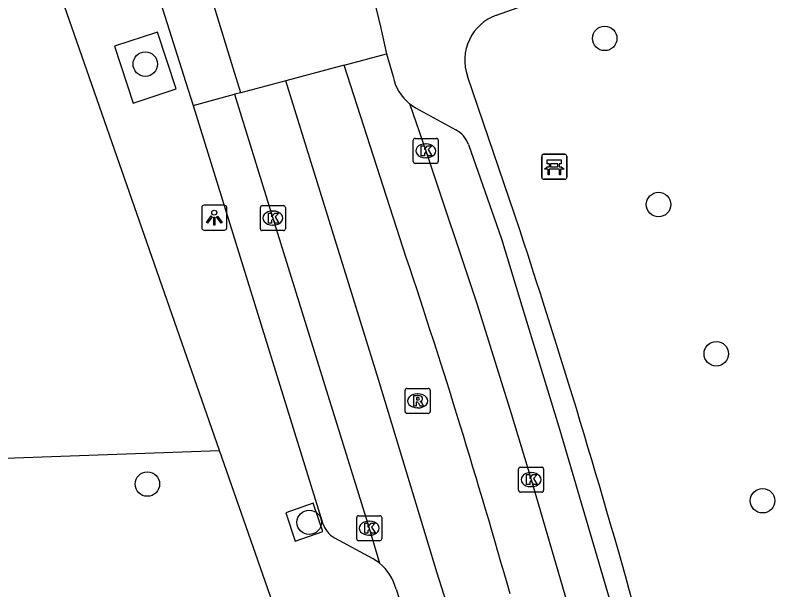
# Model space of a CAD drawing. Extents: x 161084 to 161928, y 385355 to 386522.
# Drawn here: x 161632.1 to 161662.46, y 385605.07 to 385628.02 of the extents above; entities that cross this region are included whole.
import ezdxf

# ---------------------------------------------------------------- set-up
doc = ezdxf.new("R2010")
doc.units = 0
for name, color, linetype in [('IMGEO_Bank', 7, 'Continuous'), ('IMGEO_Boom', 7, 'Continuous'), ('IMGEO_Fietspad_gesloten', 7, 'Continuous'), ('IMGEO_Groenvoorziening', 7, 'Continuous'), ('IMGEO_Kolk', 7, 'Continuous'), ('IMGEO_Lichtpunt', 7, 'Continuous'), ('IMGEO_Rijbaan_lokaal_gesloten', 7, 'Continuous'), ('IMGEO_Rijbaan_lokaal_open', 7, 'Continuous'), ('IMGEO_Rioolput', 7, 'Continuous'), ('IMGEO_Voetpad_open', 7, 'Continuous')]:
    doc.layers.add(name, color=color, linetype=linetype)

msp = doc.modelspace()

# ---------------------------------------------------------------- linework, layer by layer
at = {"layer": 'IMGEO_Bank'}
for p, q in [((161653.145, 385621.537), (161653.145, 385622.378)), ((161653.145, 385622.378), (161653.145, 385621.537)), ((161653.22, 385622.462), (161654.061, 385622.462)), ((161654.061, 385622.462), (161653.22, 385622.462)), ((161654.145, 385622.387), (161654.145, 385621.546)), ((161654.145, 385621.546), (161654.145, 385622.387)), ((161653.454, 385621.968), (161653.454, 385622.074)), ((161653.498, 385622.074), (161653.498, 385621.968)), ((161653.786, 385622.08), (161653.504, 385622.08)), ((161653.792, 385621.968), (161653.792, 385622.074)), ((161653.836, 385622.074), (161653.836, 385621.968)), ((161653.842, 385621.86), (161653.449, 385621.86)), ((161653.504, 385621.962), (161653.786, 385621.962)), ((161654.07, 385621.462), (161653.229, 385621.462)), ((161653.229, 385621.462), (161654.07, 385621.462))]:
    msp.add_line(p, q, dxfattribs=at)
for points in [[(161653.448, 385622.08), (161653.362, 385622.08), (161653.362, 385622.241), (161653.925, 385622.241), (161653.925, 385622.08), (161653.842, 385622.08)], [(161653.392, 385621.86), (161653.25, 385621.86), (161653.362, 385621.962), (161653.448, 385621.962)], [(161653.442, 385621.853), (161653.442, 385621.646), (161653.399, 385621.646), (161653.399, 385621.853)], [(161653.842, 385621.962), (161653.925, 385621.962), (161654.037, 385621.86), (161653.898, 385621.86)], [(161653.892, 385621.853), (161653.892, 385621.646), (161653.848, 385621.646), (161653.848, 385621.853)]]:
    msp.add_lwpolyline(points, dxfattribs=at)
for centre, radius, start, end in [((161653.223, 385622.384), 0.0779, 92.4484, 184.2845), ((161653.223, 385622.384), 0.0779, 92.4484, 184.2845), ((161654.067, 385622.384), 0.0779, 2.4484, 94.2845), ((161654.067, 385622.384), 0.0779, 2.4484, 94.2845), ((161653.447, 385622.073), 0.00671, 2.8957, 87.1043), ((161653.504, 385622.073), 0.00671, 92.8957, 177.1043), ((161653.786, 385622.073), 0.00671, 2.8957, 87.1043), ((161653.843, 385622.073), 0.00671, 92.8957, 177.1043), ((161653.392, 385621.853), 0.00671, 2.8957, 87.1043), ((161653.449, 385621.853), 0.00671, 92.8957, 177.1043), ((161653.447, 385621.969), 0.00671, 272.8957, 357.1043), ((161653.504, 385621.969), 0.00671, 182.8957, 267.1043), ((161653.786, 385621.969), 0.00671, 272.8957, 357.1043), ((161653.843, 385621.969), 0.00671, 182.8957, 267.1043), ((161653.841, 385621.853), 0.00671, 2.8957, 87.1043), ((161653.898, 385621.853), 0.00671, 92.8957, 177.1043), ((161653.223, 385621.54), 0.0779, 182.4484, 274.2845), ((161653.223, 385621.54), 0.0779, 182.4484, 274.2845), ((161654.067, 385621.54), 0.0779, 272.4484, 4.2845), ((161654.067, 385621.54), 0.0779, 272.4484, 4.2845)]:
    msp.add_arc(centre, radius, start, end, dxfattribs=at)
at = {"layer": 'IMGEO_Boom'}
for centre in [(161655.66, 385627.088), (161637.299, 385626.062), (161657.811, 385620.454), (161660.118, 385614.493), (161637.383, 385609.289), (161661.969, 385608.623), (161643.85, 385607.761)]:
    msp.add_circle(centre, 0.489, dxfattribs=at)
at = {"layer": 'IMGEO_Fietspad_gesloten'}
for points in [[(161646.936, 385626.474), (161647.2, 385625.571)], [(161641.114, 385624.909), (161640.865, 385624.86)], [(161640.865, 385624.86), (161642.399, 385619.913), (161646.251, 385607.525), (161646.657, 385606.131)], [(161647.863, 385624.482), (161648.509, 385622.597), (161650.566, 385616.464), (161651.921, 385612.101), (161652.719, 385609.466), (161654.529, 385603.265), (161656.686, 385595.453)], [(161647.324, 385605.092), (161647.552, 385604.381)]]:
    msp.add_lwpolyline(points, dxfattribs=at)
for centre, radius, start, end in [((161649.042, 385625.946), 1.88, 191.5104, 231.157), ((161645.433, 385604.611), 1.951, 14.2565, 51.1414)]:
    msp.add_arc(centre, radius, start, end, dxfattribs=at)
at = {"layer": 'IMGEO_Groenvoorziening'}
msp.add_lwpolyline([(161586.444, 385640.566), (161587.247, 385624.868), (161596.421, 385625.312), (161597.017, 385609.084), (161640.268, 385610.631)], dxfattribs=at)
at = {"layer": 'IMGEO_Kolk'}
for p, q in [((161648.008, 385622.171), (161648.008, 385623.023)), ((161648.083, 385623.097), (161648.935, 385623.097)), ((161649.009, 385623.023), (161649.009, 385622.171)), ((161648.496, 385622.877), (161648.521, 385622.877)), ((161648.519, 385622.317), (161648.494, 385622.317)), ((161648.935, 385622.097), (161648.083, 385622.097)), ((161641.898, 385619.487), (161641.898, 385620.339)), ((161641.973, 385620.413), (161642.825, 385620.413)), ((161642.386, 385620.193), (161642.411, 385620.193)), ((161642.899, 385620.339), (161642.899, 385619.487)), ((161642.409, 385619.633), (161642.384, 385619.633)), ((161642.825, 385619.413), (161641.973, 385619.413)), ((161652.218, 385609.04), (161652.218, 385609.892)), ((161652.293, 385609.966), (161653.145, 385609.966)), ((161653.219, 385609.892), (161653.219, 385609.04)), ((161652.706, 385609.746), (161652.731, 385609.746)), ((161653.145, 385608.966), (161652.293, 385608.966)), ((161652.729, 385609.186), (161652.704, 385609.186)), ((161645.75, 385607.099), (161645.75, 385607.951)), ((161645.825, 385608.025), (161646.677, 385608.025)), ((161646.238, 385607.805), (161646.263, 385607.805)), ((161646.751, 385607.951), (161646.751, 385607.099)), ((161646.261, 385607.245), (161646.236, 385607.245)), ((161646.677, 385607.025), (161645.825, 385607.025))]:
    msp.add_line(p, q, dxfattribs=at)
for points in [[(161648.008, 385622.171), (161648.008, 385623.023)], [(161648.083, 385623.097), (161648.935, 385623.097)], [(161649.009, 385623.023), (161649.009, 385622.171)], [(161648.329, 385622.797), (161648.452, 385622.797), (161648.452, 385622.646), (161648.582, 385622.797), (161648.746, 385622.797), (161648.6, 385622.646), (161648.753, 385622.397), (161648.601, 385622.397), (161648.516, 385622.561), (161648.452, 385622.494), (161648.452, 385622.397), (161648.329, 385622.397), (161648.329, 385622.797)], [(161648.935, 385622.097), (161648.083, 385622.097)], [(161641.898, 385619.487), (161641.898, 385620.339)], [(161641.973, 385620.413), (161642.825, 385620.413)], [(161642.899, 385620.339), (161642.899, 385619.487)], [(161642.219, 385620.113), (161642.342, 385620.113), (161642.342, 385619.962), (161642.472, 385620.113), (161642.636, 385620.113), (161642.49, 385619.962), (161642.643, 385619.713), (161642.491, 385619.713), (161642.406, 385619.877), (161642.342, 385619.81), (161642.342, 385619.713), (161642.219, 385619.713), (161642.219, 385620.113)], [(161642.825, 385619.413), (161641.973, 385619.413)], [(161652.218, 385609.04), (161652.218, 385609.892)], [(161652.293, 385609.966), (161653.145, 385609.966)], [(161653.219, 385609.892), (161653.219, 385609.04)], [(161652.539, 385609.666), (161652.662, 385609.666), (161652.662, 385609.515), (161652.792, 385609.666), (161652.956, 385609.666), (161652.81, 385609.515), (161652.963, 385609.266), (161652.811, 385609.266), (161652.726, 385609.43), (161652.662, 385609.363), (161652.662, 385609.266), (161652.539, 385609.266), (161652.539, 385609.666)], [(161653.145, 385608.966), (161652.293, 385608.966)], [(161645.75, 385607.099), (161645.75, 385607.951)], [(161645.825, 385608.025), (161646.677, 385608.025)], [(161646.751, 385607.951), (161646.751, 385607.099)], [(161646.071, 385607.725), (161646.194, 385607.725), (161646.194, 385607.574), (161646.324, 385607.725), (161646.488, 385607.725), (161646.342, 385607.574), (161646.495, 385607.325), (161646.343, 385607.325), (161646.258, 385607.489), (161646.194, 385607.422), (161646.194, 385607.325), (161646.071, 385607.325), (161646.071, 385607.725)], [(161646.677, 385607.025), (161645.825, 385607.025)]]:
    msp.add_lwpolyline(points, dxfattribs=at)
for centre, start, end in [((161648.085, 385623.021), 91.552, 178.448), ((161648.085, 385623.021), 91.552, 178.448), ((161648.933, 385623.021), 1.552, 88.448), ((161648.933, 385623.021), 1.552, 88.448), ((161648.085, 385622.173), 181.552, 268.448), ((161648.085, 385622.173), 181.552, 268.448), ((161648.933, 385622.173), 271.552, 358.448), ((161648.933, 385622.173), 271.552, 358.448), ((161641.975, 385620.337), 91.552, 178.448), ((161641.975, 385620.337), 91.552, 178.448), ((161642.823, 385620.337), 1.552, 88.448), ((161642.823, 385620.337), 1.552, 88.448), ((161641.975, 385619.489), 181.552, 268.448), ((161641.975, 385619.489), 181.552, 268.448), ((161642.823, 385619.489), 271.552, 358.448), ((161642.823, 385619.489), 271.552, 358.448), ((161652.295, 385609.89), 91.552, 178.448), ((161652.295, 385609.89), 91.552, 178.448), ((161653.143, 385609.89), 1.552, 88.448), ((161653.143, 385609.89), 1.552, 88.448), ((161652.295, 385609.042), 181.552, 268.448), ((161652.295, 385609.042), 181.552, 268.448), ((161653.143, 385609.042), 271.552, 358.448), ((161653.143, 385609.042), 271.552, 358.448), ((161645.827, 385607.949), 91.552, 178.448), ((161645.827, 385607.949), 91.552, 178.448), ((161646.675, 385607.949), 1.552, 88.448), ((161646.675, 385607.949), 1.552, 88.448), ((161645.827, 385607.101), 181.552, 268.448), ((161645.827, 385607.101), 181.552, 268.448), ((161646.675, 385607.101), 271.552, 358.448), ((161646.675, 385607.101), 271.552, 358.448)]:
    msp.add_arc(centre, 0.0765, start, end, dxfattribs=at)
for centre, major_axis, ratio, start_param, end_param in [((161648.495, 385622.597), (-0.387, 0.002), 0.722429, 4.712389, 7.853982), ((161648.52, 385622.597), (-0.39, 0.002), 0.717154, 1.570796, 4.712389), ((161642.385, 385619.913), (-0.387, 0.002), 0.722429, 4.712389, 7.853982), ((161642.41, 385619.913), (-0.39, 0.002), 0.717154, 1.570796, 4.712389), ((161652.705, 385609.466), (-0.387, 0.002), 0.722429, 4.712389, 7.853982), ((161652.73, 385609.466), (-0.39, 0.002), 0.717154, 1.570796, 4.712389), ((161646.237, 385607.525), (-0.387, 0.002), 0.722429, 4.712389, 7.853982), ((161646.262, 385607.525), (-0.39, 0.002), 0.717154, 1.570796, 4.712389)]:
    msp.add_ellipse(centre, major_axis=major_axis, ratio=ratio, start_param=start_param, end_param=end_param, dxfattribs=at)
at = {"layer": 'IMGEO_Lichtpunt'}
for p, q in [((161639.557, 385620.332), (161639.557, 385619.525)), ((161639.557, 385620.332), (161639.557, 385619.525)), ((161640.459, 385620.427), (161639.651, 385620.427)), ((161640.459, 385620.427), (161639.651, 385620.427)), ((161640.553, 385619.525), (161640.553, 385620.332)), ((161640.553, 385619.525), (161640.553, 385620.332)), ((161639.651, 385619.431), (161640.459, 385619.431)), ((161639.651, 385619.431), (161640.459, 385619.431))]:
    msp.add_line(p, q, dxfattribs=at)
for points in [[(161639.931, 385619.996), (161639.97, 385619.968), (161639.782, 385619.706), (161639.744, 385619.733), (161639.931, 385619.996)], [(161640.033, 385619.948), (161640.08, 385619.948), (161640.08, 385619.626), (161640.033, 385619.626), (161640.033, 385619.948)], [(161640.143, 385619.968), (161640.181, 385619.995), (161640.368, 385619.733), (161640.329, 385619.705), (161640.143, 385619.968)]]:
    msp.add_lwpolyline(points, dxfattribs=at)
msp.add_circle((161640.056, 385620.13), 0.0994, dxfattribs=at)
for centre, start, end in [((161639.651, 385620.332), 90, 180), ((161639.651, 385620.332), 90, 180), ((161640.459, 385620.332), 0, 90), ((161640.459, 385620.332), 0, 90), ((161639.651, 385619.525), 180, 270), ((161639.651, 385619.525), 180, 270), ((161640.459, 385619.525), 270, 0), ((161640.459, 385619.525), 270, 360)]:
    msp.add_arc(centre, 0.0946, start, end, dxfattribs=at)
at = {"layer": 'IMGEO_Rijbaan_lokaal_gesloten'}
for points in [[(161645.247, 385626.02), (161642.91, 385625.392)], [(161647.731, 385618.342), (161645.247, 385626.02)], [(161651.26, 385597.89), (161649.609, 385603.717), (161648.97, 385605.729), (161646.619, 385613.472), (161642.91, 385625.392)]]:
    msp.add_lwpolyline(points, dxfattribs=at)
msp.add_arc((161362.808, 385523.077), 300.427, 15.80533, 18.4876, dxfattribs=at)
at = {"layer": 'IMGEO_Rijbaan_lokaal_open'}
for points in [[(161641.114, 385624.909), (161640.814, 385625.903), (161639.147, 385631.347), (161637.476, 385636.963)], [(161646.117, 385629.993), (161646.416, 385628.723), (161646.715, 385627.497), (161646.936, 385626.474)], [(161645.247, 385626.02), (161646.936, 385626.474)], [(161642.91, 385625.392), (161641.114, 385624.909)]]:
    msp.add_lwpolyline(points, dxfattribs=at)
at = {"layer": 'IMGEO_Rioolput'}
for p, q in [((161647.683, 385612.185), (161647.683, 385613.037)), ((161647.758, 385613.111), (161648.61, 385613.111)), ((161648.684, 385613.037), (161648.684, 385612.185)), ((161648.171, 385612.891), (161648.196, 385612.891)), ((161648.194, 385612.331), (161648.169, 385612.331)), ((161648.61, 385612.111), (161647.758, 385612.111))]:
    msp.add_line(p, q, dxfattribs=at)
for points in [[(161647.683, 385612.185), (161647.683, 385613.037)], [(161647.758, 385613.111), (161648.61, 385613.111)], [(161648.684, 385613.037), (161648.684, 385612.185)], [(161648.272, 385612.809), (161648.02, 385612.811), (161648.02, 385612.411)], [(161648.198, 385612.73), (161648.144, 385612.73), (161648.144, 385612.649)], [(161648.144, 385612.649), (161648.196, 385612.649)], [(161648.02, 385612.411), (161648.144, 385612.411), (161648.144, 385612.573), (161648.155, 385612.573)], [(161648.202, 385612.544), (161648.273, 385612.411), (161648.413, 385612.411), (161648.348, 385612.537)], [(161648.61, 385612.111), (161647.758, 385612.111)]]:
    msp.add_lwpolyline(points, dxfattribs=at)
for centre, radius, start, end in [((161647.76, 385613.035), 0.0765, 91.552, 178.448), ((161647.76, 385613.035), 0.0765, 91.552, 178.448), ((161648.608, 385613.035), 0.0765, 1.552, 88.448), ((161648.608, 385613.035), 0.0765, 1.552, 88.448), ((161648.18, 385612.838), 0.19, 274.7715, 282.9687), ((161648.204, 385612.634), 0.0964, 77.0061, 93.1865), ((161648.218, 385612.691), 0.0378, 276.6634, 79.6772), ((161648.271, 385612.699), 0.109, 350.3612, 89.416), ((161648.269, 385612.699), 0.112, 277.5842, 350.9817), ((161648.154, 385612.52), 0.0533, 26.0293, 88.6989), ((161648.253, 385612.484), 0.108, 29.5134, 73.7905), ((161647.76, 385612.187), 0.0765, 181.552, 268.448), ((161647.76, 385612.187), 0.0765, 181.552, 268.448), ((161648.608, 385612.187), 0.0765, 271.552, 358.448), ((161648.608, 385612.187), 0.0765, 271.552, 358.448)]:
    msp.add_arc(centre, radius, start, end, dxfattribs=at)
for centre, major_axis, ratio, start_param, end_param in [((161648.17, 385612.611), (-0.387, 0.002), 0.722429, 4.712389, 7.853982), ((161648.195, 385612.611), (-0.39, 0.002), 0.717154, 1.570796, 4.712389)]:
    msp.add_ellipse(centre, major_axis=major_axis, ratio=ratio, start_param=start_param, end_param=end_param, dxfattribs=at)
at = {"layer": 'IMGEO_Voetpad_open'}
for points in [[(161640.268, 385610.631), (161630.062, 385639.844)], [(161637.476, 385636.963), (161635.539, 385636.384), (161637.424, 385630.058), (161638.91, 385625.362), (161639.21, 385624.413)], [(161651.33, 385628.015), (161652.573, 385628.459)], [(161636.814, 385624.504), (161638.534, 385625.076), (161637.793, 385627.333), (161636.074, 385626.777), (161636.814, 385624.504)], [(161652.263, 385619.441), (161650.182, 385625.583)], [(161639.21, 385624.413), (161640.865, 385624.86)], [(161639.21, 385624.413), (161644.386, 385607.735)], [(161648.103, 385624.318), (161649.705, 385623.436)], [(161650.211, 385622.853), (161651.529, 385619.082), (161652.488, 385615.963), (161653.87, 385611.444), (161656.132, 385603.74), (161658.22, 385596.24)], [(161642.97, 385602.896), (161640.268, 385610.631)], [(161644.003, 385608.526), (161642.921, 385608.135), (161643.288, 385607.012), (161644.395, 385607.397), (161644.003, 385608.526)], [(161644.858, 385607.14), (161646.39, 385606.311)]]:
    msp.add_lwpolyline(points, dxfattribs=at)
for centre, radius, start, end in [((161651.967, 385626.227), 1.898, 109.6241, 199.8376), ((161649.005, 385625.896), 1.817, 231.067, 240.2408), ((161649.238, 385622.52), 1.028, 18.9052, 63.0058), ((161335.279, 385515.012), 333.743, 15.29496, 18.23432), ((161645.368, 385608.029), 1.025, 196.6819, 240.1664), ((161645.48, 385604.673), 1.873, 51.0835, 60.9442)]:
    msp.add_arc(centre, radius, start, end, dxfattribs=at)

doc.saveas('drawing.dxf')
